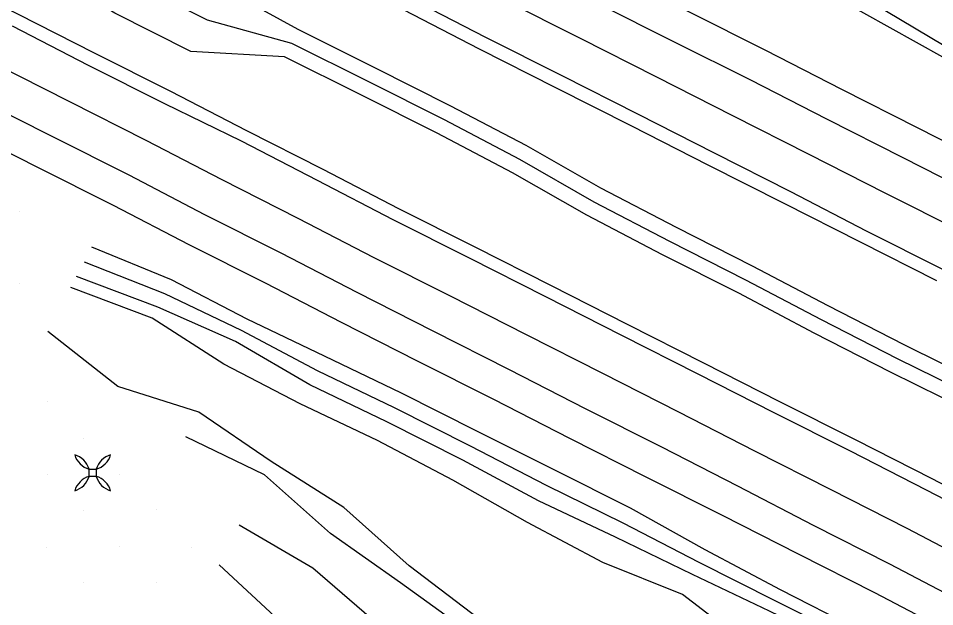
# Model space of a CAD drawing. Extents: x 1602514 to 1609837, y 863887 to 871157.
# Drawn here: x 1606943.7 to 1607211.8, y 865906.7 to 866078.8 of the extents above; entities that cross this region are included whole.
import ezdxf

# ---------------------------------------------------------------- set-up
doc = ezdxf.new("R2010")
doc.units = 0
for name, color, linetype in [('Photo-Anchor', 7, 'Continuous'), ('Survey-Centerline', 7, 'Continuous'), ('Survey-Edge of pavement', 7, 'Continuous'), ('Survey-Flow line', 7, 'Continuous'), ('Survey-Ridge Lines', 7, 'Continuous'), ('Survey-Shoulders', 7, 'Continuous'), ('Survey-Spot dirt', 7, 'Continuous')]:
    doc.layers.add(name, color=color, linetype=linetype)

msp = doc.modelspace()

# ---------------------------------------------------------------- linework, layer by layer
at = {"layer": 'Photo-Anchor'}
msp.add_lwpolyline([(1606964.45, 865946.91), (1606966.55, 865946.91), (1606966.55, 865944.81), (1606964.45, 865944.81)], close=True, dxfattribs=at)
msp.add_lwpolyline([(1606964.45, 865946.91), (1606966.55, 865946.91), (1606966.55, 865944.81), (1606964.45, 865944.81)], close=True, dxfattribs=at)
for centre, radius, start, end in [((1606958.44, 865945.11), 6.27, 16.7236, 73.2821), ((1606966.26, 865952.93), 6.29, 196.8106, 253.1951), ((1606958.44, 865945.11), 6.27, 16.7236, 73.2821), ((1606966.26, 865952.93), 6.29, 196.8106, 253.1951), ((1606972.55, 865945.11), 6.27, 106.7179, 163.2764), ((1606964.73, 865952.93), 6.29, 286.8049, 343.1894), ((1606972.55, 865945.11), 6.27, 106.7179, 163.2764), ((1606964.73, 865952.93), 6.29, 286.8049, 343.1894), ((1606958.44, 865946.62), 6.27, 286.7179, 343.2764), ((1606966.26, 865938.8), 6.29, 106.8049, 163.1894), ((1606958.44, 865946.62), 6.27, 286.7179, 343.2764), ((1606966.26, 865938.8), 6.29, 106.8049, 163.1894), ((1606972.55, 865946.62), 6.27, 196.7236, 253.2821), ((1606964.73, 865938.8), 6.29, 16.8106, 73.1951), ((1606972.55, 865946.62), 6.27, 196.7236, 253.2821), ((1606964.73, 865938.8), 6.29, 16.8106, 73.1951)]:
    msp.add_arc(centre, radius, start, end, dxfattribs=at)
at = {"layer": 'Survey-Centerline'}
for points in [[(1607219.63, 866016.4), (1607197.33, 866027.66), (1607175.04, 866038.96), (1607152.74, 866050.22), (1607130.49, 866061.58), (1607108.18, 866072.85), (1607085.88, 866084.11), (1607063.69, 866095.6), (1607041.39, 866106.87), (1607019.22, 866118.4), (1606996.89, 866129.62), (1606974.59, 866140.88), (1606952.28, 866152.15), (1606929.96, 866163.38), (1606907.9, 866174.62), (1606885.65, 866186.01), (1606863.4, 866197.4), (1606841.16, 866208.8), (1606818.91, 866220.19), (1606796.66, 866231.58), (1606774.45, 866243.03), (1606752.19, 866254.39), (1606729.92, 866265.74), (1606707.12, 866277.42)], [(1607219.63, 866016.4), (1607197.33, 866027.66), (1607175.04, 866038.96), (1607152.74, 866050.22), (1607130.49, 866061.58), (1607108.18, 866072.85), (1607085.88, 866084.11), (1607063.69, 866095.6), (1607041.39, 866106.87), (1607019.22, 866118.4), (1606996.89, 866129.62), (1606974.59, 866140.88), (1606952.28, 866152.15), (1606929.96, 866163.38), (1606907.9, 866174.62), (1606885.65, 866186.01), (1606863.4, 866197.4), (1606841.16, 866208.8), (1606818.91, 866220.19), (1606796.66, 866231.58), (1606774.45, 866243.03), (1606752.19, 866254.39), (1606729.92, 866265.74), (1606707.12, 866277.42)], [(1607225.92, 865918), (1607203.78, 865929.58), (1607181.51, 865940.91), (1607159.2, 865952.17), (1607137, 865963.63), (1607114.69, 865974.89), (1607092.44, 865986.25), (1607070.13, 865997.52), (1607047.83, 866008.78), (1607025.64, 866020.27), (1607003.34, 866031.54), (1606981.18, 866043.09), (1606958.85, 866054.31), (1606936.55, 866065.57)], [(1607225.92, 865918), (1607203.78, 865929.58), (1607181.51, 865940.91), (1607159.2, 865952.17), (1607137, 865963.63), (1607114.69, 865974.89), (1607092.44, 865986.25), (1607070.13, 865997.52), (1607047.83, 866008.78), (1607025.64, 866020.27), (1607003.34, 866031.54), (1606981.18, 866043.09), (1606958.85, 866054.31), (1606936.55, 866065.57)]]:
    msp.add_lwpolyline(points, dxfattribs=at)
at = {"layer": 'Survey-Edge of pavement'}
for points in [[(1607224.84, 866026.69), (1607202.53, 866037.96), (1607180.25, 866049.26), (1607158.05, 866060.74), (1607135.64, 866071.79), (1607113.34, 866083.05), (1607091.03, 866094.32), (1607068.72, 866105.56), (1607046.41, 866116.82), (1607024.24, 866128.35), (1607001.92, 866139.57), (1606979.62, 866150.84), (1606957.31, 866162.1), (1606935.13, 866173.61), (1606913.12, 866184.83), (1606890.75, 866195.97), (1606868.5, 866207.36), (1606846.26, 866218.76), (1606824.01, 866230.15), (1606801.76, 866241.53), (1606779.55, 866252.99), (1606757.28, 866264.35), (1606735.02, 866275.7)], [(1607224.84, 866026.69), (1607202.53, 866037.96), (1607180.25, 866049.26), (1607158.05, 866060.74), (1607135.64, 866071.79), (1607113.34, 866083.05), (1607091.03, 866094.32), (1607068.72, 866105.56), (1607046.41, 866116.82), (1607024.24, 866128.35), (1607001.92, 866139.57), (1606979.62, 866150.84), (1606957.31, 866162.1), (1606935.13, 866173.61), (1606913.12, 866184.83), (1606890.75, 866195.97), (1606868.5, 866207.36), (1606846.26, 866218.76), (1606824.01, 866230.15), (1606801.76, 866241.53), (1606779.55, 866252.99), (1606757.28, 866264.35), (1606735.02, 866275.7)], [(1606924.55, 866152.66), (1606946.74, 866141.17), (1606969.04, 866129.9), (1606991.34, 866118.64), (1607013.67, 866107.42), (1607035.93, 866096.07), (1607058.23, 866084.8), (1607080.42, 866073.31), (1607102.73, 866062.05), (1607125.03, 866050.78), (1607147.28, 866039.42), (1607169.59, 866028.16), (1607191.76, 866016.64), (1607214.07, 866005.37)], [(1606924.55, 866152.66), (1606946.74, 866141.17), (1606969.04, 866129.9), (1606991.34, 866118.64), (1607013.67, 866107.42), (1607035.93, 866096.07), (1607058.23, 866084.8), (1607080.42, 866073.31), (1607102.73, 866062.05), (1607125.03, 866050.78), (1607147.28, 866039.42), (1607169.59, 866028.16), (1607191.76, 866016.64), (1607214.07, 866005.37)], [(1607231.6, 865929.24), (1607209.45, 865940.82), (1607187.18, 865952.14), (1607164.88, 865963.41), (1607142.59, 865974.7), (1607120.29, 865985.97), (1607098.03, 865997.33), (1607075.73, 866008.59), (1607053.43, 866019.86), (1607031.24, 866031.35), (1607009.05, 866042.84), (1606986.58, 866053.77), (1606964.25, 866064.99), (1606942.08, 866076.53)], [(1607231.6, 865929.24), (1607209.45, 865940.82), (1607187.18, 865952.14), (1607164.88, 865963.41), (1607142.59, 865974.7), (1607120.29, 865985.97), (1607098.03, 865997.33), (1607075.73, 866008.59), (1607053.43, 866019.86), (1607031.24, 866031.35), (1607009.05, 866042.84), (1606986.58, 866053.77), (1606964.25, 866064.99), (1606942.08, 866076.53)], [(1606931.44, 866055.45), (1606953.74, 866044.18), (1606976.07, 866032.96), (1606998.24, 866021.43), (1607020.54, 866010.17), (1607042.73, 865998.68), (1607065, 865987.35), (1607087.3, 865976.08), (1607109.54, 865964.69), (1607131.84, 865953.42), (1607154.1, 865942.06), (1607176.29, 865930.59), (1607198.57, 865919.26), (1607220.71, 865907.68)], [(1606931.44, 866055.45), (1606953.74, 866044.18), (1606976.07, 866032.96), (1606998.24, 866021.43), (1607020.54, 866010.17), (1607042.73, 865998.68), (1607065, 865987.35), (1607087.3, 865976.08), (1607109.54, 865964.69), (1607131.84, 865953.42), (1607154.1, 865942.06), (1607176.29, 865930.59), (1607198.57, 865919.26), (1607220.71, 865907.68)]]:
    msp.add_lwpolyline(points, dxfattribs=at)
at = {"layer": 'Survey-Flow line'}
for points in [[(1606972.98, 866184.44), (1606984.33, 866179.27), (1606986.05, 866178.13), (1607014.52, 866161.53), (1607044.98, 866152.86), (1607066.6, 866147.07), (1607093.09, 866133.67), (1607119.13, 866123.63), (1607160.55, 866102.16), (1607193.59, 866083.28), (1607218.71, 866068.36), (1607250.08, 866056.18), (1607276.72, 866040.5), (1607309.92, 866024.06), (1607334.89, 866009.6), (1607356.51, 865996.5)], [(1606972.98, 866184.44), (1606984.33, 866179.27), (1606986.05, 866178.13), (1607014.52, 866161.53), (1607044.98, 866152.86), (1607066.6, 866147.07), (1607093.09, 866133.67), (1607119.13, 866123.63), (1607160.55, 866102.16), (1607193.59, 866083.28), (1607218.71, 866068.36), (1607250.08, 866056.18), (1607276.72, 866040.5), (1607309.92, 866024.06), (1607334.89, 866009.6), (1607356.51, 865996.5)], [(1606937.51, 866112.99), (1606954.93, 866102.09), (1606976.59, 866089.61), (1606999.02, 866078.34), (1607023.63, 866071.52), (1607046, 866060.37), (1607068.29, 866049.15), (1607090.3, 866037.6), (1607112.07, 866025.14), (1607134.21, 866013.59), (1607156.49, 866002.34), (1607178.6, 865990.71), (1607200.87, 865979.32), (1607223.45, 865968.15), (1607245.21, 865955.96), (1607267.12, 865944.3), (1607288.94, 865931.89), (1607317.55, 865917.16)], [(1606937.51, 866112.99), (1606954.93, 866102.09), (1606976.59, 866089.61), (1606999.02, 866078.34), (1607023.63, 866071.52), (1607046, 866060.37), (1607068.29, 866049.15), (1607090.3, 866037.6), (1607112.07, 866025.14), (1607134.21, 866013.59), (1607156.49, 866002.34), (1607178.6, 865990.71), (1607200.87, 865979.32), (1607223.45, 865968.15), (1607245.21, 865955.96), (1607267.12, 865944.3), (1607288.94, 865931.89), (1607317.55, 865917.16)], [(1606962.98, 866007.56), (1606986.55, 865998.32), (1607008.94, 865987.57), (1607031.14, 865975.75), (1607053.68, 865964.94), (1607075.94, 865953.75), (1607098.17, 865942.2), (1607120.62, 865931.25), (1607142.81, 865919.74), (1607165.08, 865908.48), (1607187.3, 865897.44), (1607209.44, 865885.87), (1607231.59, 865873.85), (1607253.56, 865862.26), (1607285.09, 865846.9)], [(1606962.98, 866007.56), (1606986.55, 865998.32), (1607008.94, 865987.57), (1607031.14, 865975.75), (1607053.68, 865964.94), (1607075.94, 865953.75), (1607098.17, 865942.2), (1607120.62, 865931.25), (1607142.81, 865919.74), (1607165.08, 865908.48), (1607187.3, 865897.44), (1607209.44, 865885.87), (1607231.59, 865873.85), (1607253.56, 865862.26), (1607285.09, 865846.9)]]:
    msp.add_lwpolyline(points, dxfattribs=at)
at = {"layer": 'Survey-Ridge Lines'}
for points in [[(1607314.76, 865911.72), (1607286.15, 865926.45), (1607264.7, 865939.51), (1607242.79, 865951.17), (1607221.39, 865964.2), (1607198.85, 865975.34), (1607176.59, 865986.73), (1607154.48, 865998.37), (1607132.21, 866009.61), (1607110.05, 866021.18), (1607088.29, 866033.62), (1607066.28, 866045.17), (1607043.96, 866056.41), (1607021.62, 866067.55), (1606994.24, 866069.12), (1606971.93, 866080.32), (1606950.55, 866093.41), (1606929.77, 866107.74), (1606909.96, 866123.83), (1606888.47, 866136.82)], [(1607314.76, 865911.72), (1607286.15, 865926.45), (1607264.7, 865939.51), (1607242.79, 865951.17), (1607221.39, 865964.2), (1607198.85, 865975.34), (1607176.59, 865986.73), (1607154.48, 865998.37), (1607132.21, 866009.61), (1607110.05, 866021.18), (1607088.29, 866033.62), (1607066.28, 866045.17), (1607043.96, 866056.41), (1607021.62, 866067.55), (1606994.24, 866069.12), (1606971.93, 866080.32), (1606950.55, 866093.41), (1606929.77, 866107.74), (1606909.96, 866123.83), (1606888.47, 866136.82)], [(1607320.36, 865922.59), (1607291.75, 865937.32), (1607269.54, 865949.08), (1607247.63, 865960.74), (1607225.51, 865972.1), (1607202.89, 865983.28), (1607180.61, 865994.68), (1607158.5, 866006.31), (1607136.23, 866017.56), (1607114.1, 866029.11), (1607092.31, 866041.57), (1607070.3, 866053.12), (1607048.05, 866064.32), (1607025.64, 866075.5), (1607003.82, 866087.55), (1606981.26, 866098.89), (1606959.31, 866110.77), (1606936.99, 866122.04), (1606911.43, 866126.75), (1606889.13, 866138.11)], [(1607320.36, 865922.59), (1607291.75, 865937.32), (1607269.54, 865949.08), (1607247.63, 865960.74), (1607225.51, 865972.1), (1607202.89, 865983.28), (1607180.61, 865994.68), (1607158.5, 866006.31), (1607136.23, 866017.56), (1607114.1, 866029.11), (1607092.31, 866041.57), (1607070.3, 866053.12), (1607048.05, 866064.32), (1607025.64, 866075.5), (1607003.82, 866087.55), (1606981.26, 866098.89), (1606959.31, 866110.77), (1606936.99, 866122.04), (1606911.43, 866126.75), (1606889.13, 866138.11)], [(1607078.6, 866137.14), (1607104.49, 866124.81), (1607120.81, 866114.66), (1607132.38, 866110.55), (1607160.09, 866098.68), (1607183.24, 866084.82), (1607214.04, 866067.49), (1607233.52, 866044.44), (1607253.33, 866034.53), (1607276.51, 866022.4), (1607298.8, 866011.1), (1607320.14, 866000.27), (1607341.89, 865988.54), (1607349.62, 865985.13)], [(1607078.6, 866137.14), (1607104.49, 866124.81), (1607120.81, 866114.66), (1607132.38, 866110.55), (1607160.09, 866098.68), (1607183.24, 866084.82), (1607214.04, 866067.49), (1607233.52, 866044.44), (1607253.33, 866034.53), (1607276.51, 866022.4), (1607298.8, 866011.1), (1607320.14, 866000.27), (1607341.89, 865988.54), (1607349.62, 865985.13)], [(1607286.82, 865850.22), (1607255.35, 865865.7), (1607232.76, 865876.14), (1607210.96, 865888.77), (1607188.82, 865900.34), (1607166.66, 865911.59), (1607144.64, 865923.34), (1607122.77, 865935.49), (1607100.48, 865946.75), (1607078.09, 865957.95), (1607055.79, 865969.12), (1607033.27, 865979.94), (1607010.64, 865990.83), (1606988.59, 866002.34), (1606965.22, 866011.85)], [(1607286.82, 865850.22), (1607255.35, 865865.7), (1607232.76, 865876.14), (1607210.96, 865888.77), (1607188.82, 865900.34), (1607166.66, 865911.59), (1607144.64, 865923.34), (1607122.77, 865935.49), (1607100.48, 865946.75), (1607078.09, 865957.95), (1607055.79, 865969.12), (1607033.27, 865979.94), (1607010.64, 865990.83), (1606988.59, 866002.34), (1606965.22, 866011.85)], [(1607283.37, 865843.57), (1607251.78, 865858.82), (1607230.44, 865871.55), (1607207.92, 865882.98), (1607185.8, 865894.54), (1607163.5, 865905.37), (1607141, 865916.13), (1607118.47, 865927.01), (1607095.88, 865937.64), (1607073.8, 865949.53), (1607051.57, 865960.76), (1607029.03, 865971.55), (1607007.25, 865984.3), (1606984.53, 865994.29), (1606960.75, 866003.26)], [(1607283.37, 865843.57), (1607251.78, 865858.82), (1607230.44, 865871.55), (1607207.92, 865882.98), (1607185.8, 865894.54), (1607163.5, 865905.37), (1607141, 865916.13), (1607118.47, 865927.01), (1607095.88, 865937.64), (1607073.8, 865949.53), (1607051.57, 865960.76), (1607029.03, 865971.55), (1607007.25, 865984.3), (1606984.53, 865994.29), (1606960.75, 866003.26)], [(1607276.69, 865830.69), (1607246.91, 865849.43), (1607225.36, 865861.5), (1607203.67, 865874.87), (1607180.58, 865884.57), (1607158.15, 865894.86), (1607138.04, 865910.28), (1607114.72, 865919.62), (1607092.67, 865931.3), (1607070.82, 865943.71), (1607048.83, 865955.34), (1607026.23, 865966.02), (1607003.82, 865977.67), (1606982.9, 865991.06), (1606959.08, 866000.05)], [(1607276.69, 865830.69), (1607246.91, 865849.43), (1607225.36, 865861.5), (1607203.67, 865874.87), (1607180.58, 865884.57), (1607158.15, 865894.86), (1607138.04, 865910.28), (1607114.72, 865919.62), (1607092.67, 865931.3), (1607070.82, 865943.71), (1607048.83, 865955.34), (1607026.23, 865966.02), (1607003.82, 865977.67), (1606982.9, 865991.06), (1606959.08, 866000.05)], [(1607256.11, 865791.03), (1607224.22, 865805.68), (1607201.87, 865815.04), (1607179.75, 865829.27), (1607158.98, 865843.25), (1607136.75, 865852.77), (1607117.09, 865868.79), (1607098.37, 865887.35), (1607078.44, 865903.12), (1607058.04, 865918.66), (1607038.92, 865935.72), (1607017.7, 865949.13), (1606996.52, 865963.58), (1606972.82, 865971.12), (1606952.39, 865987.17)], [(1607256.11, 865791.03), (1607224.22, 865805.68), (1607201.87, 865815.04), (1607179.75, 865829.27), (1607158.98, 865843.25), (1607136.75, 865852.77), (1607117.09, 865868.79), (1607098.37, 865887.35), (1607078.44, 865903.12), (1607058.04, 865918.66), (1607038.92, 865935.72), (1607017.7, 865949.13), (1606996.52, 865963.58), (1606972.82, 865971.12), (1606952.39, 865987.17)], [(1607251.52, 865782.17), (1607219.37, 865796.34), (1607198.16, 865807.72), (1607175.35, 865820.86), (1607155.15, 865835.92), (1607136.55, 865852.39), (1607114.31, 865863.28), (1607096.25, 865883.16), (1607076.22, 865898.73), (1607055.51, 865913.7), (1607035.08, 865928.12), (1607015.73, 865945.23), (1606992.79, 865956.37)], [(1607251.52, 865782.17), (1607219.37, 865796.34), (1607198.16, 865807.72), (1607175.35, 865820.86), (1607155.15, 865835.92), (1607136.55, 865852.39), (1607114.31, 865863.28), (1607096.25, 865883.16), (1607076.22, 865898.73), (1607055.51, 865913.7), (1607035.08, 865928.12), (1607015.73, 865945.23), (1606992.79, 865956.37)], [(1607222.86, 865726.91), (1607192.79, 865745.1), (1607172.83, 865757.63), (1607150.01, 865772.55), (1607130.16, 865788.13), (1607109.27, 865798.74), (1607093.22, 865824.78), (1607082.01, 865855.07), (1607067.26, 865880.97), (1607049.17, 865901.29), (1607029.94, 865917.93), (1607008.32, 865930.55)], [(1607222.86, 865726.91), (1607192.79, 865745.1), (1607172.83, 865757.63), (1607150.01, 865772.55), (1607130.16, 865788.13), (1607109.27, 865798.74), (1607093.22, 865824.78), (1607082.01, 865855.07), (1607067.26, 865880.97), (1607049.17, 865901.29), (1607029.94, 865917.93), (1607008.32, 865930.55)], [(1607123.76, 865722.51), (1607110.76, 865751.02), (1607090.65, 865762.14), (1607072.01, 865779.54), (1607065.65, 865822.79), (1607048.15, 865843.14), (1607038.05, 865879.49), (1607021.52, 865901.27), (1607002.45, 865918.93)], [(1607123.76, 865722.51), (1607110.76, 865751.02), (1607090.65, 865762.14), (1607072.01, 865779.54), (1607065.65, 865822.79), (1607048.15, 865843.14), (1607038.05, 865879.49), (1607021.52, 865901.27), (1607002.45, 865918.93)]]:
    msp.add_lwpolyline(points, dxfattribs=at)
at = {"layer": 'Survey-Shoulders'}
for points in [[(1607229.23, 866035.39), (1607206.94, 866046.68), (1607184.64, 866057.95), (1607162.43, 866069.4), (1607140.09, 866080.6), (1607117.79, 866091.87), (1607095.49, 866103.13), (1607073.31, 866114.65), (1607050.81, 866125.52), (1607028.42, 866136.62), (1607006.09, 866147.84), (1606983.79, 866159.11), (1606961.49, 866170.37), (1606939.17, 866181.6), (1606917.2, 866192.8), (1606894.95, 866204.18), (1606872.7, 866215.57), (1606850.46, 866226.98), (1606828.61, 866239.14), (1606806.36, 866250.52), (1606784.15, 866261.98), (1606761.88, 866273.34), (1606739.62, 866284.69)], [(1607229.23, 866035.39), (1607206.94, 866046.68), (1607184.64, 866057.95), (1607162.43, 866069.4), (1607140.09, 866080.6), (1607117.79, 866091.87), (1607095.49, 866103.13), (1607073.31, 866114.65), (1607050.81, 866125.52), (1607028.42, 866136.62), (1607006.09, 866147.84), (1606983.79, 866159.11), (1606961.49, 866170.37), (1606939.17, 866181.6), (1606917.2, 866192.8), (1606894.95, 866204.18), (1606872.7, 866215.57), (1606850.46, 866226.98), (1606828.61, 866239.14), (1606806.36, 866250.52), (1606784.15, 866261.98), (1606761.88, 866273.34), (1606739.62, 866284.69)], [(1607212.38, 866002.04), (1607190.08, 866013.3), (1607167.79, 866024.6), (1607145.49, 866035.86), (1607123.23, 866047.22), (1607100.93, 866058.49), (1607078.62, 866069.75), (1607056.44, 866081.24), (1607034.13, 866092.51), (1607011.96, 866104.04), (1606989.64, 866115.26), (1606967.33, 866126.52), (1606945.03, 866137.78), (1606922.71, 866149.02)], [(1607212.38, 866002.04), (1607190.08, 866013.3), (1607167.79, 866024.6), (1607145.49, 866035.86), (1607123.23, 866047.22), (1607100.93, 866058.49), (1607078.62, 866069.75), (1607056.44, 866081.24), (1607034.13, 866092.51), (1607011.96, 866104.04), (1606989.64, 866115.26), (1606967.33, 866126.52), (1606945.03, 866137.78), (1606922.71, 866149.02)], [(1607233.23, 865932.47), (1607211.09, 865944.05), (1607188.82, 865955.38), (1607166.51, 865966.64), (1607144.23, 865977.94), (1607121.92, 865989.21), (1607099.67, 866000.57), (1607077.36, 866011.83), (1607055.06, 866023.09), (1607032.87, 866034.59), (1607010.57, 866045.85), (1606988.4, 866057.38), (1606966.07, 866068.6), (1606943.77, 866079.86), (1606921.47, 866091.13)], [(1607233.23, 865932.47), (1607211.09, 865944.05), (1607188.82, 865955.38), (1607166.51, 865966.64), (1607144.23, 865977.94), (1607121.92, 865989.21), (1607099.67, 866000.57), (1607077.36, 866011.83), (1607055.06, 866023.09), (1607032.87, 866034.59), (1607010.57, 866045.85), (1606988.4, 866057.38), (1606966.07, 866068.6), (1606943.77, 866079.86), (1606921.47, 866091.13)], [(1607216.41, 865899.16), (1607194.26, 865910.74), (1607171.99, 865922.07), (1607149.69, 865933.33), (1607127.4, 865944.63), (1607105.1, 865955.9), (1607082.84, 865967.25), (1607060.54, 865978.52), (1607038.24, 865989.78), (1607016.05, 866001.28), (1606993.74, 866012.54), (1606971.57, 866024.07), (1606949.25, 866035.29), (1606926.94, 866046.55)], [(1607216.41, 865899.16), (1607194.26, 865910.74), (1607171.99, 865922.07), (1607149.69, 865933.33), (1607127.4, 865944.63), (1607105.1, 865955.9), (1607082.84, 865967.25), (1607060.54, 865978.52), (1607038.24, 865989.78), (1607016.05, 866001.28), (1606993.74, 866012.54), (1606971.57, 866024.07), (1606949.25, 866035.29), (1606926.94, 866046.55)]]:
    msp.add_lwpolyline(points, dxfattribs=at)
at = {"layer": 'Survey-Spot dirt'}
for p, q in [((1606943.94, 866022.17), (1606943.94, 866022.17)), ((1606943.94, 866022.17), (1606943.94, 866022.17)), ((1606943.98, 866001.08), (1606943.98, 866001.08)), ((1606943.98, 866001.08), (1606943.98, 866001.08)), ((1606952.29, 865966.63), (1606952.29, 865966.63)), ((1606952.29, 865966.63), (1606952.29, 865966.63)), ((1606962.88, 865955.93), (1606962.88, 865955.93)), ((1606962.88, 865955.93), (1606962.88, 865955.93)), ((1606952.28, 865945.49), (1606952.28, 865945.49)), ((1606952.28, 865945.49), (1606952.28, 865945.49)), ((1606973.28, 865945.36), (1606973.28, 865945.36)), ((1606973.28, 865945.36), (1606973.28, 865945.36)), ((1606962.75, 865934.87), (1606962.75, 865934.87)), ((1606962.75, 865934.87), (1606962.75, 865934.87)), ((1606984.08, 865934.98), (1606984.08, 865934.98)), ((1606984.08, 865934.98), (1606984.08, 865934.98)), ((1606952.12, 865924.12), (1606952.12, 865924.12)), ((1606952.12, 865924.12), (1606952.12, 865924.12)), ((1606973.48, 865924.26), (1606973.48, 865924.26)), ((1606973.48, 865924.26), (1606973.48, 865924.26)), ((1606994.33, 865924.13), (1606994.33, 865924.13)), ((1606994.33, 865924.13), (1606994.33, 865924.13)), ((1606962.76, 865913.72), (1606962.76, 865913.72)), ((1606962.76, 865913.72), (1606962.76, 865913.72)), ((1606984.09, 865913.67), (1606984.09, 865913.67)), ((1606984.09, 865913.67), (1606984.09, 865913.67))]:
    msp.add_line(p, q, dxfattribs=at)

doc.saveas('drawing.dxf')
